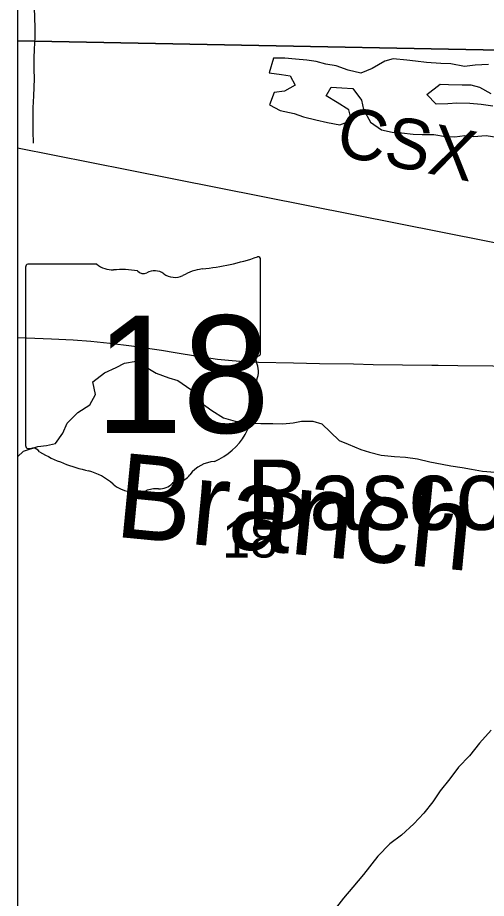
# Model space of a CAD drawing. Extents: x 0 to 34, y 0 to 22.
# Drawn here: x 2.6 to 2.8631, y 18.9544 to 19.4492 of the extents above; entities that cross this region are included whole.
import ezdxf

# ---------------------------------------------------------------- set-up
doc = ezdxf.new("R2010")
doc.units = 0
for name, color, linetype in [('GM_X_County', 7, 'Continuous'), ('GM_X_Minor_Lake', 7, 'Continuous'), ('GM_X_Minor_River', 7, 'Continuous'), ('GM_X_Minor_River_Text', 7, 'Continuous'), ('GM_X_Rail_Line', 7, 'Continuous'), ('GM_X_Rail_Line_Text', 7, 'Continuous'), ('GM_X_Section', 7, 'Continuous'), ('GM_X_Section_Text', 7, 'Continuous'), ('GM_X_State_Location', 7, 'Continuous'), ('GM_X_State_Route', 7, 'Continuous'), ('GM_X_State_Shield', 7, 'Continuous'), ('GM_X_Township', 7, 'Continuous'), ('GM_X_Unincorporated_Text', 7, 'Continuous'), ('SH_Data', 7, 'Continuous')]:
    doc.layers.add(name, color=color, linetype=linetype)

msp = doc.modelspace()

# ---------------------------------------------------------------- linework, layer by layer
at = {"layer": 'GM_X_County'}
msp.add_lwpolyline([(9.400000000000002, 14.396500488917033), (9.400000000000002, 20.9), (2.6, 20.9), (2.6, 14.4091863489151)], dxfattribs=at)
at = {"layer": 'GM_X_Minor_Lake'}
for points in [[(2.843254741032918, 19.42325525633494), (2.837571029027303, 19.423473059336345), (2.829614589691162, 19.42388972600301), (2.823364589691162, 19.424677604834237), (2.8184403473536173, 19.42527040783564), (2.810864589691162, 19.426065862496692), (2.8061221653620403, 19.424760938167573), (2.799093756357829, 19.42062078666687), (2.792640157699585, 19.417995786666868), (2.7856363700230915, 19.419737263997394), (2.778824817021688, 19.42204597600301), (2.7729554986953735, 19.423022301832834), (2.7676553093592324, 19.4245649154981), (2.7623541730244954, 19.42534900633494), (2.7559128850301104, 19.42575904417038), (2.750041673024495, 19.426356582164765), (2.7435984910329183, 19.426386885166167), (2.741290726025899, 19.41824199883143)], [(2.864285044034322, 19.42277514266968), (2.8568929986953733, 19.422432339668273), (2.850827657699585, 19.42170222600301), (2.843254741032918, 19.42325525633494)], [(2.741290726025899, 19.41824199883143), (2.7481079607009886, 19.417259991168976), (2.7530312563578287, 19.416478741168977), (2.7558513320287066, 19.411152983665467), (2.7497736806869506, 19.407956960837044), (2.7440852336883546, 19.407035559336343), (2.74140341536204, 19.400220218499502), (2.747452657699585, 19.396965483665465), (2.75521591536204, 19.39541150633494), (2.760512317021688, 19.393489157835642), (2.7673267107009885, 19.39174957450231), (2.773952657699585, 19.390200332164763), (2.780957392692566, 19.389027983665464), (2.787410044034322, 19.391463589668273), (2.785919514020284, 19.397350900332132), (2.7793058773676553, 19.401555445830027), (2.7732575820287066, 19.4051899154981), (2.7759318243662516, 19.41010847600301), (2.7819933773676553, 19.409700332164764), (2.7882443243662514, 19.409291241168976), (2.792954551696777, 19.402818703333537), (2.7940681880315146, 19.397502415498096), (2.7980179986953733, 19.39046453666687), (2.804251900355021, 19.386071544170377), (2.8103106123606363, 19.38490487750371), (2.8154242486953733, 19.384500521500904), (2.8220539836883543, 19.383709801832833), (2.8271685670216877, 19.38349578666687), (2.833610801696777, 19.383465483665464), (2.8402386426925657, 19.382485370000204), (2.845353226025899, 19.38227040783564), (2.851041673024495, 19.383003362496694), (2.855964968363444, 19.382410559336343), (2.8629782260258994, 19.38294559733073), (2.8690369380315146, 19.38196832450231)], [(2.866839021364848, 19.399430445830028), (2.8602102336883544, 19.400410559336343), (2.853770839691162, 19.40101093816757), (2.8465710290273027, 19.40104502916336), (2.841452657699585, 19.4006899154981), (2.835009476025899, 19.400531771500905), (2.829728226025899, 19.406057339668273), (2.837142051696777, 19.411712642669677), (2.841878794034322, 19.411690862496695), (2.8494573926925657, 19.41146453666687), (2.8543835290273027, 19.411440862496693), (2.8593039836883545, 19.41008953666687), (2.865732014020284, 19.406644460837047)]]:
    msp.add_lwpolyline(points, dxfattribs=at)
at = {"layer": 'GM_X_Minor_River'}
for points in [[(2.609596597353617, 19.462313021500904), (2.6093740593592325, 19.45453650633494), (2.6095416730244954, 19.449413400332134), (2.6097045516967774, 19.443343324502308), (2.609682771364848, 19.438220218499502), (2.6092755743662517, 19.431393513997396), (2.609064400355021, 19.426462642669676), (2.6090369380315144, 19.420012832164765), (2.6092054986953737, 19.415080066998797), (2.609183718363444, 19.409958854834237), (2.6089744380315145, 19.405217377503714), (2.6085672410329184, 19.3985800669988), (2.6085113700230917, 19.385491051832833), (2.608672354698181, 19.37866150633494)], [(2.6, 19.202425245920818), (2.603388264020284, 19.205684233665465), (2.6113579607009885, 19.20830165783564), (2.6162869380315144, 19.20884711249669), (2.6212178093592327, 19.209961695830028), (2.6254119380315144, 19.215822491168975), (2.6278986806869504, 19.22131112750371), (2.633797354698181, 19.22735279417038), (2.6404488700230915, 19.231684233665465), (2.6436941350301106, 19.2375488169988), (2.6422092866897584, 19.244575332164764), (2.6486733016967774, 19.24966529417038), (2.655317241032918, 19.252669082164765), (2.6600653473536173, 19.255112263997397), (2.6665123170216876, 19.2562202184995), (2.672182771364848, 19.252777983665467), (2.677853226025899, 19.249526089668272), (2.684852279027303, 19.246836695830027), (2.6899621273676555, 19.24529502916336), (2.6971420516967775, 19.240328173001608), (2.7022272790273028, 19.233285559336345), (2.7090284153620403, 19.228509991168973), (2.7156429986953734, 19.224305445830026), (2.7220776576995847, 19.22256775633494), (2.729651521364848, 19.221393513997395), (2.736472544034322, 19.22117097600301), (2.743293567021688, 19.221137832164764), (2.7487878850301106, 19.220921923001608), (2.7546638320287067, 19.221462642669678), (2.7594053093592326, 19.22238877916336), (2.7656590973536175, 19.222547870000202), (2.7707679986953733, 19.221006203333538), (2.7756742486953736, 19.216241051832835), (2.7805814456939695, 19.21166434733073), (2.7854990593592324, 19.20955449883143), (2.7926865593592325, 19.206485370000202), (2.7976079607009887, 19.20513404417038), (2.8040416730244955, 19.203395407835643), (2.8116183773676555, 19.202600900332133), (2.8176799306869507, 19.20219275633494), (2.824498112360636, 19.201401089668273), (2.8313115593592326, 19.19966150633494), (2.838317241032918, 19.198300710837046), (2.843239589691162, 19.19732817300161), (2.849488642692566, 19.196539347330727), (2.8547907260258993, 19.195565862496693), (2.8610378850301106, 19.194397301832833), (2.868046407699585, 19.19379502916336)], [(2.8659128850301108, 19.048878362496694), (2.8592500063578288, 19.041511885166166), (2.8537253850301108, 19.034519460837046), (2.847446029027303, 19.028099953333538), (2.8426799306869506, 19.02148347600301), (2.837157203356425, 19.01487078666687), (2.8331505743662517, 19.00863025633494), (2.828007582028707, 19.002204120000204), (2.8224876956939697, 18.996350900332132), (2.8154488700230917, 18.989935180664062), (2.8089858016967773, 18.9850327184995), (2.8022187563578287, 18.978132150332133)], [(2.8022187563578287, 18.978132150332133), (2.7942452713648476, 18.96772779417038), (2.788195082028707, 18.960709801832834), (2.7829005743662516, 18.95445127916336), (2.7776060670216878, 18.947813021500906)]]:
    msp.add_lwpolyline(points, dxfattribs=at)
at = {"layer": 'GM_X_Rail_Line'}
msp.add_lwpolyline([(2.6, 19.376005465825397), (2.6622729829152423, 19.36364475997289), (3.0911177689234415, 19.278474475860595), (3.4898423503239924, 19.199237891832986), (3.9042591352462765, 19.116318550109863), (4.226554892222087, 19.051657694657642), (4.76910304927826, 18.945546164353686), (5.147577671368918, 18.870088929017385), (5.40664249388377, 18.817734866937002), (5.472070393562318, 18.805969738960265), (5.500912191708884, 18.80171785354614), (5.5549925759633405, 18.79339968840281), (5.626334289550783, 18.7823419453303), (5.6427319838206, 18.77969422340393)], dxfattribs=at)
at = {"layer": 'GM_X_Section'}
for p, q in [((2.6, 19.93777504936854), (2.6, 19.436074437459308)), ((2.6, 19.436074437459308), (2.6, 18.92566034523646))]:
    msp.add_line(p, q, dxfattribs=at)
for points in [[(2.6, 19.436074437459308), (2.9870246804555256, 19.428643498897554), (2.9960851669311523, 19.93046993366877), (2.6, 19.93777504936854)], [(2.6, 18.92566034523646), (2.977785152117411, 18.92300092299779), (2.9870246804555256, 19.428643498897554), (2.6, 19.436074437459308)]]:
    msp.add_lwpolyline(points, dxfattribs=at)
at = {"layer": 'GM_X_State_Route'}
for points in [[(2.6, 19.269547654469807), (2.6049897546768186, 19.269362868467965), (2.6189674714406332, 19.26880363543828), (2.6310841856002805, 19.268176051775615), (2.6410136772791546, 19.26743662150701), (2.65185036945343, 19.266349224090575), (2.663886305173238, 19.26480201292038), (2.680806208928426, 19.262310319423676), (2.6883710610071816, 19.261054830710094)], [(2.6883710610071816, 19.261054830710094), (2.691851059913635, 19.26047727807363), (2.703498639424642, 19.258575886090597), (2.7121077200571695, 19.2573952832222), (2.720437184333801, 19.256488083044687), (2.726930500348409, 19.255984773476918), (2.735297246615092, 19.25561195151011), (2.7548300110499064, 19.25517388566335), (2.7693856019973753, 19.254888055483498), (2.78854865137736, 19.254608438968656), (2.7996090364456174, 19.254331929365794), (2.8325540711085, 19.253949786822), (2.836005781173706, 19.25390629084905), (2.8471438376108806, 19.253763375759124), (2.866757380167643, 19.253480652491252), (2.8782371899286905, 19.252961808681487), (2.8853798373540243, 19.252449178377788), (2.894622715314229, 19.251712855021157), (2.9028931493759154, 19.251246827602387), (2.9029765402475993, 19.251240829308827)]]:
    msp.add_lwpolyline(points, dxfattribs=at)
at = {"layer": 'GM_X_State_Shield'}
for p, q in [((2.736330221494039, 19.26078382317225), (2.736330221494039, 19.313126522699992)), ((2.6044970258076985, 19.30892523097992), (2.6044970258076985, 19.208865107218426)), ((2.6444028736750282, 19.3106468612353), (2.6057946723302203, 19.3106468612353)), ((2.736317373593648, 19.26079667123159), (2.736330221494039, 19.26078382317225))]:
    msp.add_line(p, q, dxfattribs=at)
for centre, radius, start, end in [((2.6893692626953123, 19.447062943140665), 0.1398078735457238, 275.8444694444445, 288.9064527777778), ((2.734867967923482, 19.313343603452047), 0.0014676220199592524, 351.8620861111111, 97.738), ((2.6060071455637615, 19.30913829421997), 0.001527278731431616, 98.1301027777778, 188.13010277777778), ((2.6535973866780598, 19.322262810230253), 0.014813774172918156, 231.61950555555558, 271.11188333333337), ((2.7072021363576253, 19.280085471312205), 0.028127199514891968, 97.34618055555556, 120.7688527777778), ((2.6585090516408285, 19.25447197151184), 0.053181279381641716, 80.48669166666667, 94.98826944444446), ((2.670582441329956, 19.30965701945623), 0.00427366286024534, 219.79206111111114, 297.1023694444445), ((2.6768562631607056, 19.298091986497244), 0.008885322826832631, 54.466683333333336, 119.14113055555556), ((2.6883246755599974, 19.313954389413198), 0.010688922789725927, 233.85620555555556, 294.82819166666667), ((2.7359911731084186, 19.256941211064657), 0.002271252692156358, 107.94398333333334, 210.33696666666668), ((2.7347644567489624, 19.260581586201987), 0.001570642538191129, 289.6038111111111, 7.734130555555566), ((2.721541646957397, 19.250324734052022), 0.013634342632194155, 340.0329638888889, 23.649566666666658), ((2.741588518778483, 19.238879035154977), 0.009919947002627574, 136.80649722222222, 186.92959444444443), ((2.697201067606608, 19.232220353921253), 0.03496914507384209, 292.3088861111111, 8.985838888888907), ((2.606020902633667, 19.208646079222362), 0.0015408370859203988, 171.9583861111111, 258.30661388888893), ((2.6062545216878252, 19.218883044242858), 0.011758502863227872, 267.33899444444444, 280.6038555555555), ((2.608660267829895, 19.20309239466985), 0.00423985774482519, 29.748380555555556, 93.27174722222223), ((2.6621902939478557, 19.292992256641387), 0.10096071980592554, 240.41292222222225, 257.1985), ((2.711945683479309, 19.180773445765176), 0.01915169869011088, 94.40312222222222, 142.57675), ((2.6320903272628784, 19.163912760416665), 0.031588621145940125, 47.184155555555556, 75.83597222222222), ((2.6876804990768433, 19.199167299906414), 0.011297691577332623, 282.8731916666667, 323.27711111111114), ((2.666255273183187, 19.20259593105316), 0.02004484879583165, 230.70037222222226, 286.29183611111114), ((2.6778372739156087, 19.168001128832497), 0.016470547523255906, 85.69512222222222, 111.20994722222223), ((2.679301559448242, 19.195102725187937), 0.010679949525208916, 268.7770194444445, 315.54927222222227), ((2.6889626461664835, 19.185411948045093), 0.0030069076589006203, 65.75173055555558, 132.64842222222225)]:
    msp.add_arc(centre, radius, start, end, dxfattribs=at)
at = {"layer": 'GM_X_Township'}
msp.add_line((2.6, 20.4220975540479), (2.6, 17.41751369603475), dxfattribs=at)
at = {"layer": 'SH_Data'}
msp.add_line((2.6, 20.9), (2.6, 14.1), dxfattribs=at)

# ---------------------------------------------------------------- texts
at = {"layer": 'GM_X_Minor_River_Text'}
msp.add_text('Branch', height=0.04736982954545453, rotation=354.4458055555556, dxfattribs=at).set_placement((2.65382666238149, 19.15765980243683))
at = {"layer": 'GM_X_Rail_Line_Text'}
msp.add_text('CSX', height=0.028314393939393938, rotation=348.74226999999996, dxfattribs=at).set_placement((2.7776915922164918, 19.37215120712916))
at = {"layer": 'GM_X_Section_Text'}
msp.add_text('18', height=0.020928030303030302, rotation=1e-05, dxfattribs=at).set_placement((2.714873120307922, 19.145867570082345))
at = {"layer": 'GM_X_State_Location'}
for s in ['s', 'r']:
    msp.add_text(s, height=9.46969696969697e-05, dxfattribs=at).set_placement((2.6689268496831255, 19.252243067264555))
msp.add_text('18', height=9.46969696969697e-05, rotation=1e-05, dxfattribs=at).set_placement((2.645081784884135, 19.245353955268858))
at = {"layer": 'GM_X_State_Shield'}
msp.add_text('18', height=0.06591810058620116, dxfattribs=at).set_placement((2.6435403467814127, 19.215921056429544))
at = {"layer": 'GM_X_Unincorporated_Text'}
msp.add_text('Bascom', height=0.03948863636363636, rotation=1e-05, dxfattribs=at).set_placement((2.728415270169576, 19.161439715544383))

doc.saveas('drawing.dxf')
